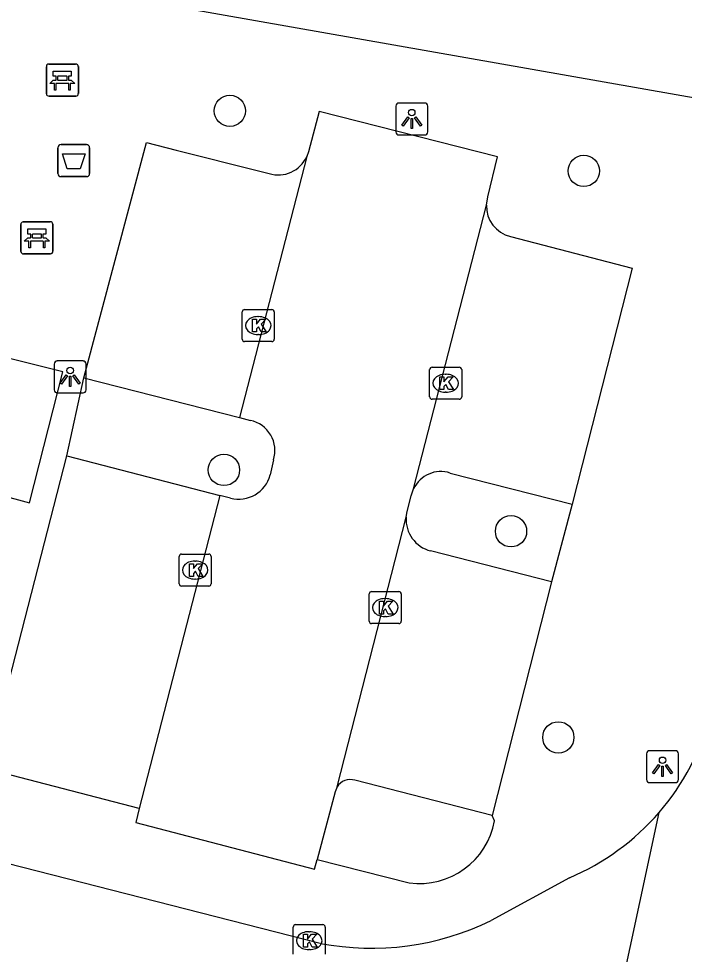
# Model space of a CAD drawing. Extents: x 163686 to 164493, y 382719 to 383870.
# Drawn here: x 163985.52 to 164006.33, y 383314.88 to 383344.1 of the extents above; entities that cross this region are included whole.
import ezdxf

# ---------------------------------------------------------------- set-up
doc = ezdxf.new("R2010")
doc.units = 0
for name, color, linetype in [('IMGEO_Afvalbak', 7, 'Continuous'), ('IMGEO_Bank', 7, 'Continuous'), ('IMGEO_Boom', 7, 'Continuous'), ('IMGEO_Kolk', 7, 'Continuous'), ('IMGEO_Lichtpunt', 7, 'Continuous'), ('IMGEO_Parkeervlak_open', 7, 'Continuous'), ('IMGEO_Rijbaan_lokaal_open', 7, 'Continuous'), ('IMGEO_Voetpad_open', 7, 'Continuous')]:
    doc.layers.add(name, color=color, linetype=linetype)

msp = doc.modelspace()

# ---------------------------------------------------------------- linework, layer by layer
at = {"layer": 'IMGEO_Afvalbak'}
for p, q in [((163986.749, 383339.268), (163986.749, 383340.068)), ((163986.749, 383340.068), (163986.749, 383339.268)), ((163986.849, 383340.168), (163987.639, 383340.168)), ((163987.639, 383340.168), (163986.849, 383340.168)), ((163987.739, 383340.068), (163987.739, 383339.268)), ((163987.739, 383339.268), (163987.739, 383340.068)), ((163987.639, 383339.168), (163986.849, 383339.168)), ((163986.849, 383339.168), (163987.639, 383339.168))]:
    msp.add_line(p, q, dxfattribs=at)
msp.add_lwpolyline([(163986.892, 383339.882), (163987.596, 383339.882), (163987.447, 383339.412), (163987.041, 383339.412), (163986.892, 383339.882)], dxfattribs=at)
for centre, start, end in [((163986.849, 383340.068), 90, 180), ((163986.849, 383340.068), 90, 180), ((163987.639, 383340.068), 0, 90), ((163987.639, 383340.068), 360, 90), ((163986.849, 383339.268), 180, 270), ((163986.849, 383339.268), 180, 270), ((163987.639, 383339.268), 270, 0), ((163987.639, 383339.268), 270, 0)]:
    msp.add_arc(centre, 0.1, start, end, dxfattribs=at)
at = {"layer": 'IMGEO_Bank'}
for p, q in [((163986.387, 383341.759), (163986.387, 383342.6)), ((163986.387, 383342.6), (163986.387, 383341.759)), ((163986.462, 383342.684), (163987.303, 383342.684)), ((163987.303, 383342.684), (163986.462, 383342.684)), ((163987.387, 383342.609), (163987.387, 383341.768)), ((163987.387, 383341.768), (163987.387, 383342.609)), ((163986.696, 383342.19), (163986.696, 383342.296)), ((163986.74, 383342.296), (163986.74, 383342.19)), ((163987.028, 383342.302), (163986.746, 383342.302)), ((163987.034, 383342.19), (163987.034, 383342.296)), ((163987.078, 383342.296), (163987.078, 383342.19)), ((163987.084, 383342.082), (163986.691, 383342.082)), ((163986.746, 383342.184), (163987.028, 383342.184)), ((163987.312, 383341.684), (163986.471, 383341.684)), ((163986.471, 383341.684), (163987.312, 383341.684)), ((163985.59, 383336.831), (163985.59, 383337.672)), ((163985.59, 383337.672), (163985.59, 383336.831)), ((163985.665, 383337.756), (163986.506, 383337.756)), ((163986.506, 383337.756), (163985.665, 383337.756)), ((163986.59, 383337.681), (163986.59, 383336.84)), ((163986.59, 383336.84), (163986.59, 383337.681)), ((163985.899, 383337.262), (163985.899, 383337.368)), ((163985.943, 383337.368), (163985.943, 383337.262)), ((163986.231, 383337.374), (163985.949, 383337.374)), ((163985.949, 383337.256), (163986.231, 383337.256)), ((163986.237, 383337.262), (163986.237, 383337.368)), ((163986.281, 383337.368), (163986.281, 383337.262)), ((163986.287, 383337.154), (163985.894, 383337.154)), ((163986.515, 383336.756), (163985.674, 383336.756)), ((163985.674, 383336.756), (163986.515, 383336.756))]:
    msp.add_line(p, q, dxfattribs=at)
for points in [[(163986.69, 383342.302), (163986.604, 383342.302), (163986.604, 383342.463), (163987.167, 383342.463), (163987.167, 383342.302), (163987.084, 383342.302)], [(163986.634, 383342.082), (163986.492, 383342.082), (163986.604, 383342.184), (163986.69, 383342.184)], [(163986.684, 383342.075), (163986.684, 383341.868), (163986.641, 383341.868), (163986.641, 383342.075)], [(163987.084, 383342.184), (163987.167, 383342.184), (163987.279, 383342.082), (163987.14, 383342.082)], [(163987.134, 383342.075), (163987.134, 383341.868), (163987.09, 383341.868), (163987.09, 383342.075)], [(163985.837, 383337.154), (163985.695, 383337.154), (163985.807, 383337.256), (163985.893, 383337.256)], [(163985.893, 383337.374), (163985.807, 383337.374), (163985.807, 383337.535), (163986.37, 383337.535), (163986.37, 383337.374), (163986.287, 383337.374)], [(163986.287, 383337.256), (163986.37, 383337.256), (163986.482, 383337.154), (163986.343, 383337.154)], [(163985.887, 383337.147), (163985.887, 383336.94), (163985.844, 383336.94), (163985.844, 383337.147)], [(163986.337, 383337.147), (163986.337, 383336.94), (163986.293, 383336.94), (163986.293, 383337.147)]]:
    msp.add_lwpolyline(points, dxfattribs=at)
for centre, radius, start, end in [((163986.465, 383342.606), 0.0779, 92.4484, 184.2845), ((163986.465, 383342.606), 0.0779, 92.4484, 184.2845), ((163987.309, 383342.606), 0.0779, 2.4484, 94.2845), ((163987.309, 383342.606), 0.0779, 2.4484, 94.2845), ((163986.689, 383342.295), 0.00671, 2.8957, 87.1043), ((163986.746, 383342.295), 0.00671, 92.8957, 177.1043), ((163987.028, 383342.295), 0.00671, 2.8957, 87.1043), ((163987.085, 383342.295), 0.00671, 92.8957, 177.1043), ((163986.634, 383342.075), 0.00671, 2.8957, 87.1043), ((163986.691, 383342.075), 0.00671, 92.8957, 177.1043), ((163986.689, 383342.191), 0.00671, 272.8957, 357.1043), ((163986.746, 383342.191), 0.00671, 182.8957, 267.1043), ((163987.028, 383342.191), 0.00671, 272.8957, 357.1043), ((163987.085, 383342.191), 0.00671, 182.8957, 267.1043), ((163987.083, 383342.075), 0.00671, 2.8957, 87.1043), ((163987.14, 383342.075), 0.00671, 92.8957, 177.1043), ((163986.465, 383341.762), 0.0779, 182.4484, 274.2845), ((163986.465, 383341.762), 0.0779, 182.4484, 274.2845), ((163987.309, 383341.762), 0.0779, 272.4484, 4.2845), ((163987.309, 383341.762), 0.0779, 272.4484, 4.2845), ((163985.668, 383337.678), 0.0779, 92.4484, 184.2845), ((163985.668, 383337.678), 0.0779, 92.4484, 184.2845), ((163986.512, 383337.678), 0.0779, 2.4484, 94.2845), ((163986.512, 383337.678), 0.0779, 2.4484, 94.2845), ((163985.892, 383337.367), 0.00671, 2.8957, 87.1043), ((163985.892, 383337.263), 0.00671, 272.8957, 357.1043), ((163985.949, 383337.367), 0.00671, 92.8957, 177.1043), ((163985.949, 383337.263), 0.00671, 182.8957, 267.1043), ((163986.231, 383337.367), 0.00671, 2.8957, 87.1043), ((163986.231, 383337.263), 0.00671, 272.8957, 357.1043), ((163986.288, 383337.367), 0.00671, 92.8957, 177.1043), ((163986.288, 383337.263), 0.00671, 182.8957, 267.1043), ((163985.837, 383337.147), 0.00671, 2.8957, 87.1043), ((163985.894, 383337.147), 0.00671, 92.8957, 177.1043), ((163986.286, 383337.147), 0.00671, 2.8957, 87.1043), ((163986.343, 383337.147), 0.00671, 92.8957, 177.1043), ((163985.668, 383336.834), 0.0779, 182.4484, 274.2845), ((163985.668, 383336.834), 0.0779, 182.4484, 274.2845), ((163986.512, 383336.834), 0.0779, 272.4484, 4.2845), ((163986.512, 383336.834), 0.0779, 272.4484, 4.2845)]:
    msp.add_arc(centre, radius, start, end, dxfattribs=at)
at = {"layer": 'IMGEO_Boom'}
for centre in [(163992.124, 383341.222), (164003.186, 383339.345), (163991.939, 383330.006), (164000.912, 383328.091), (164002.391, 383321.654)]:
    msp.add_circle(centre, 0.489, dxfattribs=at)
at = {"layer": 'IMGEO_Kolk'}
for p, q in [((163992.51, 383334.09), (163992.51, 383334.942)), ((163992.585, 383335.016), (163993.437, 383335.016)), ((163993.511, 383334.942), (163993.511, 383334.09)), ((163992.998, 383334.796), (163993.023, 383334.796)), ((163993.021, 383334.236), (163992.996, 383334.236)), ((163993.437, 383334.016), (163992.585, 383334.016)), ((163998.444, 383333.215), (163999.296, 383333.215)), ((163998.369, 383332.289), (163998.369, 383333.141)), ((163998.857, 383332.995), (163998.882, 383332.995)), ((163999.37, 383333.141), (163999.37, 383332.289)), ((163998.88, 383332.435), (163998.855, 383332.435)), ((163999.296, 383332.215), (163998.444, 383332.215)), ((163990.613, 383327.379), (163991.465, 383327.379)), ((163990.538, 383326.453), (163990.538, 383327.305)), ((163991.026, 383327.159), (163991.051, 383327.159)), ((163991.539, 383327.305), (163991.539, 383326.453)), ((163991.049, 383326.599), (163991.024, 383326.599)), ((163991.465, 383326.379), (163990.613, 383326.379)), ((163996.555, 383326.207), (163997.407, 383326.207)), ((163996.48, 383325.281), (163996.48, 383326.133)), ((163996.968, 383325.987), (163996.993, 383325.987)), ((163997.481, 383326.133), (163997.481, 383325.281)), ((163996.991, 383325.427), (163996.966, 383325.427)), ((163997.407, 383325.207), (163996.555, 383325.207)), ((163994.103, 383314.878), (163994.103, 383315.73)), ((163994.178, 383315.804), (163995.03, 383315.804)), ((163995.104, 383315.73), (163995.104, 383314.878)), ((163994.591, 383315.584), (163994.616, 383315.584)), ((163994.614, 383315.024), (163994.589, 383315.024))]:
    msp.add_line(p, q, dxfattribs=at)
for points in [[(163992.51, 383334.09), (163992.51, 383334.942)], [(163992.585, 383335.016), (163993.437, 383335.016)], [(163993.511, 383334.942), (163993.511, 383334.09)], [(163992.831, 383334.716), (163992.954, 383334.716), (163992.954, 383334.565), (163993.084, 383334.716), (163993.248, 383334.716), (163993.102, 383334.565), (163993.255, 383334.316), (163993.103, 383334.316), (163993.018, 383334.48), (163992.954, 383334.413), (163992.954, 383334.316), (163992.831, 383334.316), (163992.831, 383334.716)], [(163993.437, 383334.016), (163992.585, 383334.016)], [(163998.444, 383333.215), (163999.296, 383333.215)], [(163998.369, 383332.289), (163998.369, 383333.141)], [(163998.69, 383332.915), (163998.813, 383332.915), (163998.813, 383332.764), (163998.943, 383332.915), (163999.107, 383332.915), (163998.961, 383332.764), (163999.114, 383332.515), (163998.962, 383332.515), (163998.877, 383332.679), (163998.813, 383332.612), (163998.813, 383332.515), (163998.69, 383332.515), (163998.69, 383332.915)], [(163999.37, 383333.141), (163999.37, 383332.289)], [(163999.296, 383332.215), (163998.444, 383332.215)], [(163990.613, 383327.379), (163991.465, 383327.379)], [(163990.538, 383326.453), (163990.538, 383327.305)], [(163990.859, 383327.079), (163990.982, 383327.079), (163990.982, 383326.928), (163991.112, 383327.079), (163991.276, 383327.079), (163991.13, 383326.928), (163991.283, 383326.679), (163991.131, 383326.679), (163991.046, 383326.843), (163990.982, 383326.776), (163990.982, 383326.679), (163990.859, 383326.679), (163990.859, 383327.079)], [(163991.539, 383327.305), (163991.539, 383326.453)], [(163991.465, 383326.379), (163990.613, 383326.379)], [(163996.555, 383326.207), (163997.407, 383326.207)], [(163996.48, 383325.281), (163996.48, 383326.133)], [(163996.801, 383325.907), (163996.924, 383325.907), (163996.924, 383325.756), (163997.054, 383325.907), (163997.218, 383325.907), (163997.072, 383325.756), (163997.225, 383325.507), (163997.073, 383325.507), (163996.988, 383325.671), (163996.924, 383325.604), (163996.924, 383325.507), (163996.801, 383325.507), (163996.801, 383325.907)], [(163997.481, 383326.133), (163997.481, 383325.281)], [(163997.407, 383325.207), (163996.555, 383325.207)], [(163994.103, 383314.878), (163994.103, 383315.73)], [(163994.178, 383315.804), (163995.03, 383315.804)], [(163995.104, 383315.73), (163995.104, 383314.878)], [(163994.424, 383315.504), (163994.547, 383315.504), (163994.547, 383315.353), (163994.677, 383315.504), (163994.841, 383315.504), (163994.695, 383315.353), (163994.848, 383315.104), (163994.696, 383315.104), (163994.611, 383315.268), (163994.547, 383315.201), (163994.547, 383315.104), (163994.424, 383315.104), (163994.424, 383315.504)]]:
    msp.add_lwpolyline(points, dxfattribs=at)
for centre, start, end in [((163992.587, 383334.94), 91.552, 178.448), ((163992.587, 383334.94), 91.552, 178.448), ((163993.435, 383334.94), 1.552, 88.448), ((163993.435, 383334.94), 1.552, 88.448), ((163992.587, 383334.092), 181.552, 268.448), ((163992.587, 383334.092), 181.552, 268.448), ((163993.435, 383334.092), 271.552, 358.448), ((163993.435, 383334.092), 271.552, 358.448), ((163998.446, 383333.139), 91.552, 178.448), ((163998.446, 383333.139), 91.552, 178.448), ((163999.294, 383333.139), 1.552, 88.448), ((163999.294, 383333.139), 1.552, 88.448), ((163998.446, 383332.291), 181.552, 268.448), ((163998.446, 383332.291), 181.552, 268.448), ((163999.294, 383332.291), 271.552, 358.448), ((163999.294, 383332.291), 271.552, 358.448), ((163990.615, 383327.303), 91.552, 178.448), ((163990.615, 383327.303), 91.552, 178.448), ((163991.463, 383327.303), 1.552, 88.448), ((163991.463, 383327.303), 1.552, 88.448), ((163990.615, 383326.455), 181.552, 268.448), ((163990.615, 383326.455), 181.552, 268.448), ((163991.463, 383326.455), 271.552, 358.448), ((163991.463, 383326.455), 271.552, 358.448), ((163996.557, 383326.131), 91.552, 178.448), ((163996.557, 383326.131), 91.552, 178.448), ((163997.405, 383326.131), 1.552, 88.448), ((163997.405, 383326.131), 1.552, 88.448), ((163996.557, 383325.283), 181.552, 268.448), ((163996.557, 383325.283), 181.552, 268.448), ((163997.405, 383325.283), 271.552, 358.448), ((163997.405, 383325.283), 271.552, 358.448), ((163994.18, 383315.728), 91.552, 178.448), ((163994.18, 383315.728), 91.552, 178.448), ((163995.028, 383315.728), 1.552, 88.448), ((163995.028, 383315.728), 1.552, 88.448)]:
    msp.add_arc(centre, 0.0765, start, end, dxfattribs=at)
for centre, major_axis, ratio, start_param, end_param in [((163992.997, 383334.516), (-0.387, 0.002), 0.722429, 4.712389, 7.853982), ((163993.022, 383334.516), (-0.39, 0.002), 0.717154, 1.570796, 4.712389), ((163998.856, 383332.715), (-0.387, 0.002), 0.722429, 4.712389, 7.853982), ((163998.881, 383332.715), (-0.39, 0.002), 0.717154, 1.570796, 4.712389), ((163991.025, 383326.879), (-0.387, 0.002), 0.722429, 4.712389, 7.853982), ((163991.05, 383326.879), (-0.39, 0.002), 0.717154, 1.570796, 4.712389), ((163996.967, 383325.707), (-0.387, 0.002), 0.722429, 4.712389, 7.853982), ((163996.992, 383325.707), (-0.39, 0.002), 0.717154, 1.570796, 4.712389), ((163994.59, 383315.304), (-0.387, 0.002), 0.722429, 4.712389, 7.853982), ((163994.615, 383315.304), (-0.39, 0.002), 0.717154, 1.570796, 4.712389)]:
    msp.add_ellipse(centre, major_axis=major_axis, ratio=ratio, start_param=start_param, end_param=end_param, dxfattribs=at)
at = {"layer": 'IMGEO_Lichtpunt'}
for p, q in [((163997.311, 383341.373), (163997.311, 383340.566)), ((163997.311, 383341.373), (163997.311, 383340.566)), ((163998.213, 383341.468), (163997.405, 383341.468)), ((163998.213, 383341.468), (163997.405, 383341.468)), ((163998.307, 383340.566), (163998.307, 383341.373)), ((163998.307, 383340.566), (163998.307, 383341.373)), ((163997.405, 383340.472), (163998.213, 383340.472)), ((163997.405, 383340.472), (163998.213, 383340.472)), ((163986.633, 383333.315), (163986.633, 383332.508)), ((163986.633, 383333.315), (163986.633, 383332.508)), ((163987.535, 383333.41), (163986.727, 383333.41)), ((163987.535, 383333.41), (163986.727, 383333.41)), ((163987.629, 383332.508), (163987.629, 383333.315)), ((163987.629, 383332.508), (163987.629, 383333.315)), ((163986.727, 383332.414), (163987.535, 383332.414)), ((163986.727, 383332.414), (163987.535, 383332.414)), ((164006.052, 383321.237), (164005.244, 383321.237)), ((164006.052, 383321.237), (164005.244, 383321.237)), ((164005.15, 383321.142), (164005.15, 383320.335)), ((164005.15, 383321.142), (164005.15, 383320.335)), ((164006.146, 383320.335), (164006.146, 383321.142)), ((164006.146, 383320.335), (164006.146, 383321.142)), ((164005.244, 383320.241), (164006.052, 383320.241)), ((164005.244, 383320.241), (164006.052, 383320.241))]:
    msp.add_line(p, q, dxfattribs=at)
for points in [[(163997.685, 383341.037), (163997.724, 383341.009), (163997.536, 383340.747), (163997.498, 383340.774), (163997.685, 383341.037)], [(163997.787, 383340.989), (163997.834, 383340.989), (163997.834, 383340.667), (163997.787, 383340.667), (163997.787, 383340.989)], [(163997.897, 383341.009), (163997.935, 383341.036), (163998.122, 383340.774), (163998.083, 383340.746), (163997.897, 383341.009)], [(163987.007, 383332.979), (163987.046, 383332.951), (163986.858, 383332.689), (163986.82, 383332.716), (163987.007, 383332.979)], [(163987.109, 383332.931), (163987.156, 383332.931), (163987.156, 383332.609), (163987.109, 383332.609), (163987.109, 383332.931)], [(163987.219, 383332.951), (163987.257, 383332.978), (163987.444, 383332.716), (163987.405, 383332.688), (163987.219, 383332.951)], [(164005.524, 383320.806), (164005.563, 383320.778), (164005.375, 383320.516), (164005.337, 383320.543), (164005.524, 383320.806)], [(164005.626, 383320.758), (164005.673, 383320.758), (164005.673, 383320.436), (164005.626, 383320.436), (164005.626, 383320.758)], [(164005.736, 383320.778), (164005.774, 383320.805), (164005.961, 383320.543), (164005.922, 383320.515), (164005.736, 383320.778)]]:
    msp.add_lwpolyline(points, dxfattribs=at)
for centre in [(163997.81, 383341.171), (163987.132, 383333.113), (164005.649, 383320.94)]:
    msp.add_circle(centre, 0.0994, dxfattribs=at)
for centre, start, end in [((163997.405, 383341.373), 90, 180), ((163997.405, 383341.373), 90, 180), ((163998.213, 383341.373), 0, 90), ((163998.213, 383341.373), 0, 90), ((163997.405, 383340.566), 180, 270), ((163997.405, 383340.566), 180, 270), ((163998.213, 383340.566), 270, 0), ((163998.213, 383340.566), 270, 360), ((163986.727, 383333.315), 90, 180), ((163986.727, 383333.315), 90, 180), ((163987.535, 383333.315), 0, 90), ((163987.535, 383333.315), 0, 90), ((163986.727, 383332.508), 180, 270), ((163986.727, 383332.508), 180, 270), ((163987.535, 383332.508), 270, 0), ((163987.535, 383332.508), 270, 360), ((164005.244, 383321.142), 90, 180), ((164005.244, 383321.142), 90, 180), ((164006.052, 383321.142), 0, 90), ((164006.052, 383321.142), 0, 90), ((164005.244, 383320.335), 180, 270), ((164005.244, 383320.335), 180, 270), ((164006.052, 383320.335), 270, 0), ((164006.052, 383320.335), 270, 360)]:
    msp.add_arc(centre, 0.0946, start, end, dxfattribs=at)
at = {"layer": 'IMGEO_Parkeervlak_open'}
for points in [[(163987.556, 383332.88), (163992.426, 383331.642)], [(163987.023, 383330.446), (163991.811, 383329.209)], [(163999.01, 383329.91), (164002.823, 383328.938)], [(164002.176, 383326.515), (163998.398, 383327.479)], [(164000.319, 383319.211), (163996.032, 383320.313)]]:
    msp.add_lwpolyline(points, dxfattribs=at)
for centre, radius, start, end in [((163998.719, 383329.016), 0.941, 71.9783, 154.8058), ((163998.646, 383328.461), 1.013, 176.1568, 255.8525), ((163995.883, 383319.864), 0.473, 71.6332, 149.3885)]:
    msp.add_arc(centre, radius, start, end, dxfattribs=at)
at = {"layer": 'IMGEO_Rijbaan_lokaal_open'}
for points in [[(164000.142, 383338.28), (164000.186, 383338.541), (164000.493, 383339.79), (163994.917, 383341.2), (163994.583, 383339.94), (163994.531, 383339.796)], [(163994.531, 383339.796), (163992.426, 383331.642)], [(163997.868, 383329.416), (164000.142, 383338.28)], [(163992.426, 383331.642), (163992.766, 383331.556)], [(163993.484, 383330.318), (163993.388, 383329.854)], [(163997.635, 383328.529), (163997.662, 383328.704), (163997.796, 383329.195), (163997.868, 383329.416)], [(163991.811, 383329.209), (163989.293, 383319.432)], [(163992.14, 383329.124), (163991.811, 383329.209)], [(163995.476, 383320.105), (163997.635, 383328.529)], [(163995.476, 383320.105), (163995.418, 383319.952), (163994.849, 383317.838)], [(163989.293, 383319.432), (163989.189, 383318.999), (163994.768, 383317.539), (163994.849, 383317.838)], [(164001.317, 383299.629), (164005.539, 383319.304)], [(163994.951, 383315.219), (163983.77, 383318.069)], [(164002.74, 383317.266), (164000.29, 383315.929)]]:
    msp.add_lwpolyline(points, dxfattribs=at)
for centre, radius, start, end in [((163992.565, 383330.612), 0.965, 342.2375, 77.9872), ((163992.392, 383330.125), 1.032, 255.8806, 344.7692), ((163999.744, 383324.321), 7.665, 319.1196, 345.2183), ((163999.741, 383324.326), 7.67, 293.0147, 319.1033), ((163996.55, 383323.625), 8.557, 259.231, 295.9189)]:
    msp.add_arc(centre, radius, start, end, dxfattribs=at)
at = {"layer": 'IMGEO_Voetpad_open'}
for points in [[(164018.273, 383380.708), (164008.149, 383341.36), (163971.121, 383347.881), (163959.506, 383350.535)], [(163987.556, 383332.88), (163989.518, 383340.233), (163990.444, 383339.999), (163993.058, 383339.336), (163993.348, 383339.263)], [(164000.893, 383337.299), (164004.701, 383336.313), (164002.823, 383328.938)], [(163986.899, 383333.074), (163983.425, 383333.932), (163982.357, 383329.931), (163985.862, 383328.981), (163986.899, 383333.074)], [(163987.023, 383330.446), (163987.556, 383332.88)], [(163989.293, 383319.432), (163984.508, 383320.666), (163987.023, 383330.446)], [(164002.823, 383328.938), (164002.176, 383326.515)], [(164002.176, 383326.515), (164000.319, 383319.211)], [(164000.399, 383319.045), (164000.319, 383319.211)], [(163994.849, 383317.838), (163997.731, 383317.106)]]:
    msp.add_lwpolyline(points, dxfattribs=at)
for centre, radius, start, end in [((163993.637, 383340.201), 0.981, 252.868, 335.6398), ((164001.12, 383338.251), 0.978, 178.2775, 256.5939), ((163998.044, 383319.481), 2.395, 262.5013, 349.5152)]:
    msp.add_arc(centre, radius, start, end, dxfattribs=at)

doc.saveas('drawing.dxf')
